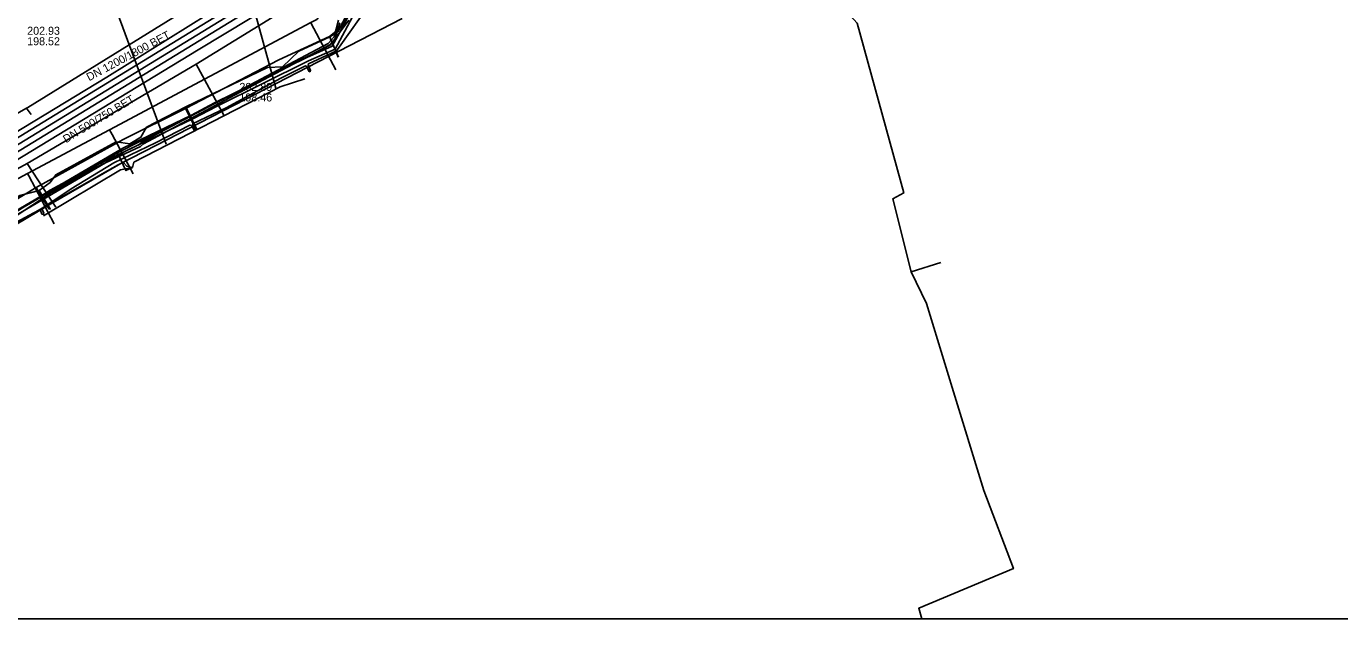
# Model space of a CAD drawing. Extents: x -600309 to -598967, y -1161267 to -1160292.
# Drawn here: x -599207.4 to -599076.1, y -1161267 to -1161207.9 of the extents above; entities that cross this region are included whole.
import ezdxf

# ---------------------------------------------------------------- set-up
doc = ezdxf.new("R2010")
doc.units = 0
for name, color, linetype in [('Vrstva 10', 7, 'Continuous'), ('Vrstva 12', 7, 'Continuous'), ('Vrstva 13', 7, 'Continuous'), ('Vrstva 16', 7, 'Continuous'), ('Vrstva 42', 7, 'Continuous'), ('Vrstva 44', 7, 'Continuous'), ('Vrstva 54', 7, 'Continuous'), ('Vrstva 55', 7, 'Continuous'), ('Vrstva 58', 7, 'Continuous'), ('Vrstva 63', 7, 'Continuous'), ('Vrstva 9', 7, 'Continuous')]:
    doc.layers.add(name, color=color, linetype=linetype)

msp = doc.modelspace()

# ---------------------------------------------------------------- linework, layer by layer
at = {"layer": 'Vrstva 10'}
for p, q in [((-599222.83, -1161227.88), (-599177.57, -1161200.21)), ((-599176.95, -1161201.24), (-599222.2, -1161228.91))]:
    msp.add_line(p, q, dxfattribs=at)
at = {"layer": 'Vrstva 12'}
for points in [[(-599126.17, -1161205.96), (-599125.8, -1161205.99), (-599124.38, -1161207.56), (-599119.71, -1161224.51), (-599120.79, -1161225.09), (-599118.96, -1161232.39)], [(-599186.65, -1161215.74), (-599169.83, -1161207.09)], [(-599177.11, -1161208.88), (-599175.96, -1161208), (-599175.36, -1161206.81)], [(-599191.49, -1161216.08), (-599182.18, -1161211.22), (-599177.11, -1161208.88)], [(-599177.11, -1161208.88), (-599176.21, -1161210.94)], [(-599194.4, -1161219.73), (-599190.08, -1161217.51), (-599186.65, -1161215.74)], [(-599206.42, -1161223.98), (-599197.73, -1161219.17), (-599191.49, -1161216.08)], [(-599191.49, -1161216.08), (-599190.41, -1161218.24)], [(-599199.82, -1161222.6), (-599198.24, -1161221.7), (-599194.4, -1161219.73)], [(-599213.26, -1161231.07), (-599213.62, -1161230.54), (-599212.91, -1161230.06), (-599200.86, -1161223.19)], [(-599200.86, -1161223.19), (-599199.82, -1161222.6)], [(-599214.06, -1161228.64), (-599213.56, -1161228.27), (-599206.42, -1161223.98)], [(-599206.42, -1161223.98), (-599206.21, -1161224.32)], [(-599206.21, -1161224.32), (-599205.85, -1161224.93)], [(-599205.85, -1161224.93), (-599205.14, -1161226.13)], [(-599118.96, -1161232.39), (-599116.02, -1161231.47)], [(-599118.96, -1161232.39), (-599117.44, -1161235.56), (-599114.89, -1161243.93), (-599111.72, -1161254.21), (-599108.75, -1161262.02), (-599118.21, -1161265.99), (-599117.89, -1161267.03)]]:
    msp.add_lwpolyline(points, dxfattribs=at)
at = {"layer": 'Vrstva 13'}
for points in [[(-599087.22, -1160924.14), (-599087.28, -1160924.84), (-599087.46, -1160926.46), (-599092.04, -1160965.73), (-599102.21, -1161043.37), (-599112.6, -1161116.26), (-599117.93, -1161169.4), (-599118, -1161169.89), (-599183.34, -1161201.15), (-599207.24, -1161215.96)], [(-599236.68, -1161231.48), (-599227.04, -1161230.09), (-599220.21, -1161229.09), (-599218.6, -1161228.86), (-599213.52, -1161225.93), (-599212.7, -1161225.46), (-599207.28, -1161222.57), (-599199.08, -1161218.2), (-599178.98, -1161207.49), (-599178.38, -1161207.17), (-599172.9, -1161200.58), (-599163.9, -1161197.66), (-599156.96, -1161195.41), (-599145.53, -1161191.7), (-599133.01, -1161187.64), (-599113.26, -1161181.22), (-599091.42, -1161174.16), (-599091.26, -1161174.11)], [(-599178.98, -1161207.49), (-599178.93, -1161207.59), (-599176.46, -1161212.22)], [(-599221.83, -1161267.03), (-599228.68, -1161232.88), (-599224.63, -1161225.84), (-599207.4, -1161216.04), (-599207.24, -1161215.96)], [(-599207.4, -1161216.04), (-599207.33, -1161216.15), (-599206.93, -1161216.66)], [(-599199.08, -1161218.2), (-599198.82, -1161218.68), (-599196.73, -1161222.61)], [(-599207.28, -1161222.57), (-599207.16, -1161222.79), (-599204.61, -1161227.58)]]:
    msp.add_lwpolyline(points, dxfattribs=at)
at = {"layer": 'Vrstva 16'}
for points in [[(-599219.43, -1161231.74), (-599218.74, -1161230.85), (-599216.99, -1161228.5), (-599214.8, -1161226.16), (-599212.14, -1161224.21), (-599207.32, -1161221.58), (-599190.42, -1161211.64), (-599173.33, -1161201.14), (-599162.87, -1161196.58), (-599146.75, -1161190.72), (-599131.59, -1161185.67), (-599112.07, -1161179.39), (-599084.96, -1161170.67), (-599081.61, -1161171.76), (-599079.54, -1161170.52), (-599077.39, -1161169.24), (-599071.31, -1161165.62)], [(-599190.42, -1161211.64), (-599187.62, -1161216.82)], [(-599207.32, -1161221.58), (-599205.2, -1161224.82), (-599204.47, -1161225.93)]]:
    msp.add_lwpolyline(points, dxfattribs=at)
at = {"layer": 'Vrstva 42'}
for points in [[(-599213.83, -1161229.43), (-599197.75, -1161220.03), (-599190.89, -1161216.73), (-599188.59, -1161215.51), (-599179.36, -1161210.97), (-599176.83, -1161209.85), (-599175.92, -1161208.16), (-599173.81, -1161204.13)], [(-599213.61, -1161229.76), (-599197.56, -1161220.38), (-599190.71, -1161217.08), (-599188.41, -1161215.87), (-599179.19, -1161211.33), (-599176.54, -1161210.15), (-599175.57, -1161208.34), (-599173.45, -1161204.31)], [(-599173.12, -1161205.7), (-599176.14, -1161209.94), (-599176.4, -1161210.31), (-599179.22, -1161211.61), (-599179.24, -1161211.71), (-599178.99, -1161212.28), (-599179.04, -1161212.41), (-599179.17, -1161212.35), (-599179.38, -1161211.87), (-599179.52, -1161211.83), (-599181.98, -1161213.06), (-599187.42, -1161216.02), (-599190.79, -1161217.59), (-599190.46, -1161218.16), (-599190.5, -1161218.29), (-599190.64, -1161218.25), (-599190.91, -1161217.77), (-599191.05, -1161217.73), (-599194.5, -1161219.5), (-599198.66, -1161221.51), (-599202.91, -1161224.11), (-599205.86, -1161226.06), (-599205.67, -1161226.54), (-599205.72, -1161226.67), (-599205.85, -1161226.62), (-599206.03, -1161226.17), (-599206.15, -1161226.22), (-599210.8, -1161228.68)]]:
    msp.add_lwpolyline(points, dxfattribs=at)
at = {"layer": 'Vrstva 44'}
for points in [[(-599176.2, -1161207.24), (-599176.65, -1161208.93), (-599177.25, -1161209.58), (-599186.16, -1161214.31), (-599195.88, -1161219.43), (-599196.18, -1161219.7), (-599200.54, -1161221.79), (-599205.02, -1161224.23), (-599208.9, -1161226.71)], [(-599176.09, -1161207.51), (-599176.55, -1161209.09), (-599177.13, -1161209.74), (-599186.09, -1161214.49), (-599195.71, -1161219.6), (-599196.01, -1161219.87), (-599200.49, -1161221.96), (-599204.9, -1161224.46), (-599208.71, -1161227.01)]]:
    msp.add_lwpolyline(points, dxfattribs=at)
at = {"layer": 'Vrstva 54'}
for points in [[(-599199.61, -1161203), (-599197.29, -1161209.26)], [(-599185.48, -1161203.13), (-599182.48, -1161214.05)], [(-599197.29, -1161209.26), (-599193.44, -1161219.65)]]:
    msp.add_lwpolyline(points, dxfattribs=at)
at = {"layer": 'Vrstva 55'}
for points in [[(-599175.18, -1161207.26), (-599177, -1161209.72), (-599198.29, -1161220.5), (-599197.45, -1161222.27), (-599196.8, -1161221.97)], [(-599196.8, -1161221.97), (-599196.67, -1161221.45), (-599182.04, -1161213.92), (-599179.57, -1161213.11)], [(-599214.08, -1161267.03), (-599213.19, -1161266.05), (-599213.66, -1161264.3), (-599214.98, -1161264.07), (-599217.29, -1161257.84), (-599220.26, -1161249.47), (-599219.41, -1161247.7), (-599219.77, -1161246.52), (-599221.79, -1161245.8), (-599223.05, -1161244.19), (-599222.53, -1161237.36), (-599221, -1161234.63), (-599218.68, -1161232.31), (-599212.94, -1161228.97), (-599198.29, -1161220.5), (-599197.45, -1161222.27), (-599196.8, -1161221.97)], [(-599240.46, -1161267.03), (-599241.26, -1161264.43), (-599241.94, -1161262.26), (-599242.11, -1161260.27), (-599246.2, -1161249.01), (-599246.62, -1161247.85), (-599224.32, -1161240.98), (-599223.09, -1161240.6), (-599220.14, -1161236.56), (-599219.73, -1161236.06), (-599216.11, -1161232.41), (-599213.28, -1161230.52), (-599204.97, -1161225.61), (-599197.73, -1161221.45), (-599197.37, -1161221.85), (-599196.8, -1161221.97)], [(-599196.8, -1161221.97), (-599198, -1161222.19), (-599205.7, -1161226.78)]]:
    msp.add_lwpolyline(points, dxfattribs=at)
at = {"layer": 'Vrstva 58'}
for points in [[(-599177.07, -1161208.93), (-599176.27, -1161208.41), (-599173.3, -1161202.66), (-599171.57, -1161201.43), (-599162.83, -1161198.01)], [(-599191.48, -1161215.92), (-599183.29, -1161211.98), (-599181.79, -1161211.91), (-599180.17, -1161210.35), (-599177.07, -1161208.93)], [(-599177.07, -1161208.93), (-599176.25, -1161210.96)], [(-599206.12, -1161224.27), (-599205.02, -1161223.46), (-599204.47, -1161222.69), (-599198.43, -1161219.42), (-599197.06, -1161219.61), (-599195.96, -1161218.95), (-599195.4, -1161217.94), (-599191.48, -1161215.92)], [(-599191.48, -1161215.92), (-599190.37, -1161218.16)], [(-599214.85, -1161228.96), (-599208.05, -1161224.78), (-599206.12, -1161224.27)], [(-599206.12, -1161224.27), (-599205.1, -1161226), (-599205, -1161226.17)]]:
    msp.add_lwpolyline(points, dxfattribs=at)
at = {"layer": 'Vrstva 63'}
msp.add_lwpolyline([(-600308.54, -1160292.35), (-598967.11, -1160292.35), (-598967.11, -1161267.03), (-600308.54, -1161267.03)], close=True, dxfattribs=at)
at = {"layer": 'Vrstva 9'}
for p, q in [((-599177.26, -1161200.72), (-599222.52, -1161228.4)), ((-599190.22, -1161210.22), (-599216.22, -1161225.97))]:
    msp.add_line(p, q, dxfattribs=at)
for points in [[(-599162.93, -1161196.23), (-599171.76, -1161199.7), (-599174.4, -1161200.88), (-599177.07, -1161202.27), (-599190.22, -1161210.22)], [(-599174.28, -1161197.91), (-599177.83, -1161199.7), (-599181.06, -1161201.53), (-599199.37, -1161212.93)], [(-599199.37, -1161212.93), (-599223.19, -1161227.36), (-599225.34, -1161229.05), (-599226.97, -1161230.84), (-599227.95, -1161232.09), (-599228.7, -1161233.22), (-599229.35, -1161234.41), (-599230.26, -1161236.42), (-599230.84, -1161237.94), (-599231, -1161238.42)]]:
    msp.add_lwpolyline(points, dxfattribs=at)

# ---------------------------------------------------------------- texts
at = {"layer": 'Vrstva 12'}
for s, p in [('202.93', (-599207.32, -1161208.71)), ('198.52', (-599207.32, -1161209.76)), ('202.89', (-599186.11, -1161214.32)), ('198.46', (-599186.11, -1161215.37))]:
    msp.add_text(s, height=0.8, dxfattribs=at).set_placement(p)
for s, rotation, p in [('DN 1200/1800 BET', 28.143, (-599201.13, -1161213.36)), ('DN 500/750 BET', 31.2042, (-599203.44, -1161219.55))]:
    msp.add_text(s, height=0.8, rotation=rotation, dxfattribs=at).set_placement(p)

doc.saveas('drawing.dxf')
